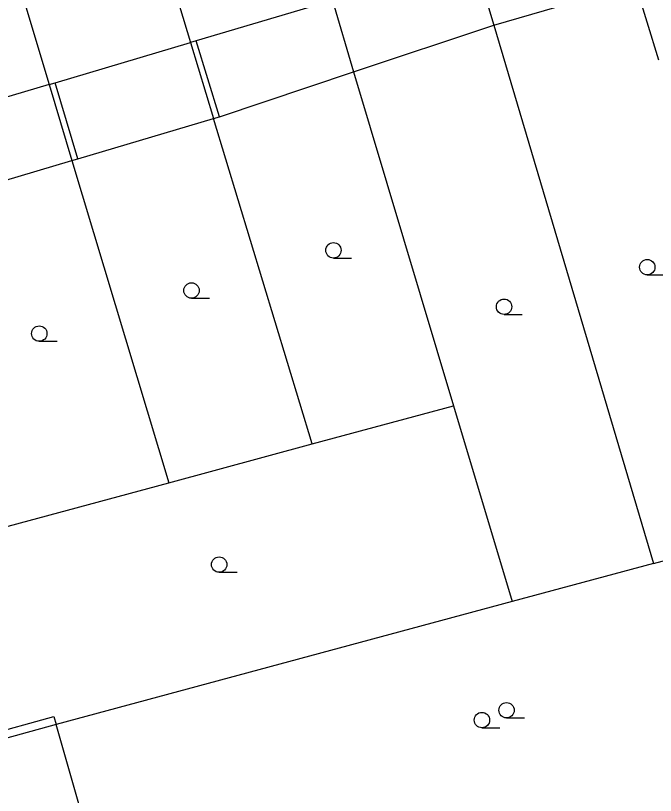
# Model space of a CAD drawing. Extents: x -596229 to -595156, y -1161237 to -1159376.
# Drawn here: x -595522.15 to -595490.95, y -1160652.98 to -1160614.97 of the extents above; entities that cross this region are included whole.
import ezdxf

# ---------------------------------------------------------------- set-up
doc = ezdxf.new("R2010")
doc.units = 0
for name, color, linetype in [('DOP - kresba z DSPS bez souradnic', 7, 'Continuous'), ('DOP - rozhrani ploch obecne', 7, 'Continuous'), ('Level 36', 7, 'Continuous'), ('TM - budovy zdene_ betonove - VP', 7, 'Continuous')]:
    doc.layers.add(name, color=color, linetype=linetype)

msp = doc.modelspace()

# ---------------------------------------------------------------- linework, layer by layer
at = {"layer": 'DOP - kresba z DSPS bez souradnic'}
for points in [[(-595512.21, -1160619.9), (-595513.34, -1160616.2)], [(-595519.11, -1160621.95), (-595520.22, -1160618.24)], [(-595523.7, -1160650.08), (-595520.28, -1160649.14)], [(-595520.28, -1160649.14), (-595520.17, -1160649.53)]]:
    msp.add_lwpolyline(points, dxfattribs=at)
at = {"layer": 'DOP - rozhrani ploch obecne'}
for points in [[(-595499.8, -1160612.18), (-595498.83, -1160615.43)], [(-595498.83, -1160615.43), (-595491.92, -1160613.42)], [(-595490.79, -1160617.14), (-595491.92, -1160613.42)], [(-595506.7, -1160614.23), (-595505.67, -1160617.71)], [(-595505.67, -1160617.71), (-595498.83, -1160615.43)], [(-595498.83, -1160615.43), (-595491.04, -1160641.67)], [(-595513.62, -1160616.28), (-595512.49, -1160619.99)], [(-595512.21, -1160619.9), (-595505.67, -1160617.71)], [(-595505.67, -1160617.71), (-595500.79, -1160633.99)], [(-595520.51, -1160618.32), (-595519.4, -1160622.03)], [(-595519.11, -1160621.95), (-595512.49, -1160619.99)], [(-595512.49, -1160619.99), (-595512.21, -1160619.9)], [(-595507.68, -1160635.85), (-595512.49, -1160619.99)], [(-595526.94, -1160624.28), (-595519.4, -1160622.03)], [(-595519.4, -1160622.03), (-595519.11, -1160621.95)], [(-595519.4, -1160622.03), (-595514.68, -1160637.74)], [(-595507.68, -1160635.85), (-595500.79, -1160633.99)], [(-595500.79, -1160633.99), (-595497.93, -1160643.53)], [(-595514.68, -1160637.74), (-595507.68, -1160635.85)], [(-595522.51, -1160639.85), (-595514.68, -1160637.74)], [(-595491.04, -1160641.67), (-595483.95, -1160639.76)], [(-595491.04, -1160641.67), (-595497.93, -1160643.53)], [(-595497.93, -1160643.53), (-595520.17, -1160649.53)]]:
    msp.add_lwpolyline(points, dxfattribs=at)
at = {"layer": 'Level 36'}
for p, q in [((-595506.65, -1160626.785), (-595505.775, -1160626.785)), ((-595491.35, -1160627.605), (-595490.475, -1160627.605)), ((-595513.57, -1160628.745), (-595512.695, -1160628.745)), ((-595498.33, -1160629.535), (-595497.455, -1160629.535)), ((-595520.99, -1160630.845), (-595520.115, -1160630.845)), ((-595512.22, -1160642.105), (-595511.345, -1160642.105)), ((-595498.21, -1160649.205), (-595497.335, -1160649.205)), ((-595499.41, -1160649.685), (-595498.535, -1160649.685))]:
    msp.add_line(p, q, dxfattribs=at)
for centre in [(-595506.65, -1160626.41), (-595491.35, -1160627.23), (-595513.57, -1160628.37), (-595498.33, -1160629.16), (-595520.99, -1160630.47), (-595512.22, -1160641.73), (-595498.21, -1160648.83), (-595499.41, -1160649.31)]:
    msp.add_circle(centre, 0.375, dxfattribs=at)
at = {"layer": 'TM - budovy zdene_ betonove - VP'}
for points in [[(-595516.3, -1160607.4), (-595513.62, -1160616.28)], [(-595523.17, -1160609.48), (-595520.51, -1160618.32)], [(-595506.7, -1160614.23), (-595513.34, -1160616.2)], [(-595520.22, -1160618.24), (-595513.62, -1160616.28)], [(-595513.34, -1160616.2), (-595513.62, -1160616.28)], [(-595520.51, -1160618.32), (-595520.22, -1160618.24)], [(-595520.51, -1160618.32), (-595528.01, -1160620.55)], [(-595520.17, -1160649.53), (-595523.59, -1160650.46)], [(-595517.4, -1160659.2), (-595520.17, -1160649.53)]]:
    msp.add_lwpolyline(points, dxfattribs=at)

doc.saveas('drawing.dxf')
